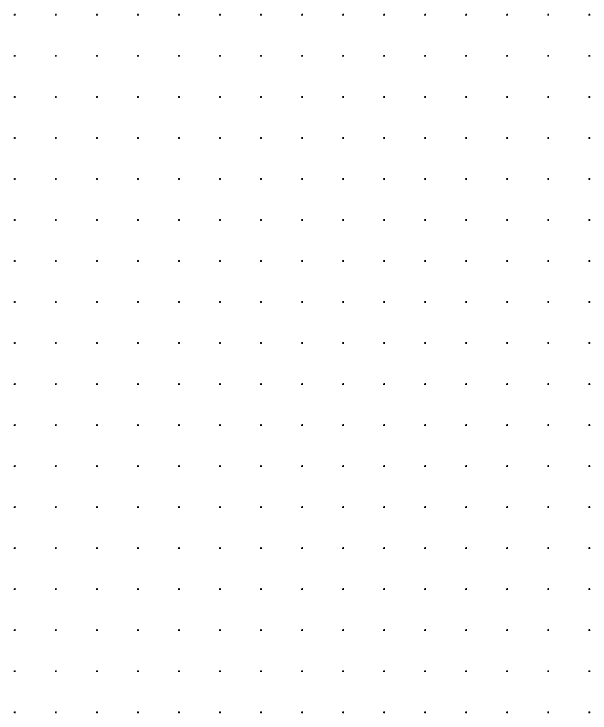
# Model space of a CAD drawing. Extents: x -711081 to -709338, y -1025122 to -1024092.
# Drawn here: x -710650.5 to -710299.5, y -1024575.5 to -1024149.5 of the extents above; entities that cross this region are included whole.
import ezdxf

# ---------------------------------------------------------------- set-up
doc = ezdxf.new("R2010")
doc.units = 0
doc.layers.add('Z_hektometricka_sit', color=7, linetype='Continuous')

msp = doc.modelspace()

# ---------------------------------------------------------------- linework, layer by layer
at = {"layer": 'Z_hektometricka_sit'}
for p, q in [((-710650.5, -1024150), (-710649.5, -1024150)), ((-710650, -1024149.5), (-710650, -1024150.5)), ((-710625.5, -1024150), (-710624.5, -1024150)), ((-710625, -1024149.5), (-710625, -1024150.5)), ((-710600.5, -1024150), (-710599.5, -1024150)), ((-710600, -1024149.5), (-710600, -1024150.5)), ((-710575.5, -1024150), (-710574.5, -1024150)), ((-710575, -1024149.5), (-710575, -1024150.5)), ((-710550.5, -1024150), (-710549.5, -1024150)), ((-710550, -1024149.5), (-710550, -1024150.5)), ((-710525.5, -1024150), (-710524.5, -1024150)), ((-710525, -1024149.5), (-710525, -1024150.5)), ((-710500.5, -1024150), (-710499.5, -1024150)), ((-710500, -1024149.5), (-710500, -1024150.5)), ((-710475.5, -1024150), (-710474.5, -1024150)), ((-710475, -1024149.5), (-710475, -1024150.5)), ((-710450.5, -1024150), (-710449.5, -1024150)), ((-710450, -1024149.5), (-710450, -1024150.5)), ((-710425.5, -1024150), (-710424.5, -1024150)), ((-710425, -1024149.5), (-710425, -1024150.5)), ((-710400.5, -1024150), (-710399.5, -1024150)), ((-710400, -1024149.5), (-710400, -1024150.5)), ((-710375.5, -1024150), (-710374.5, -1024150)), ((-710375, -1024149.5), (-710375, -1024150.5)), ((-710350.5, -1024150), (-710349.5, -1024150)), ((-710350, -1024149.5), (-710350, -1024150.5)), ((-710325.5, -1024150), (-710324.5, -1024150)), ((-710325, -1024149.5), (-710325, -1024150.5)), ((-710300.5, -1024150), (-710299.5, -1024150)), ((-710300, -1024149.5), (-710300, -1024150.5)), ((-710650.5, -1024175), (-710649.5, -1024175)), ((-710650, -1024174.5), (-710650, -1024175.5)), ((-710625.5, -1024175), (-710624.5, -1024175)), ((-710625, -1024174.5), (-710625, -1024175.5)), ((-710600.5, -1024175), (-710599.5, -1024175)), ((-710600, -1024174.5), (-710600, -1024175.5)), ((-710575.5, -1024175), (-710574.5, -1024175)), ((-710575, -1024174.5), (-710575, -1024175.5)), ((-710550.5, -1024175), (-710549.5, -1024175)), ((-710550, -1024174.5), (-710550, -1024175.5)), ((-710525.5, -1024175), (-710524.5, -1024175)), ((-710525, -1024174.5), (-710525, -1024175.5)), ((-710500.5, -1024175), (-710499.5, -1024175)), ((-710500, -1024174.5), (-710500, -1024175.5)), ((-710475.5, -1024175), (-710474.5, -1024175)), ((-710475, -1024174.5), (-710475, -1024175.5)), ((-710450.5, -1024175), (-710449.5, -1024175)), ((-710450, -1024174.5), (-710450, -1024175.5)), ((-710425.5, -1024175), (-710424.5, -1024175)), ((-710425, -1024174.5), (-710425, -1024175.5)), ((-710400.5, -1024175), (-710399.5, -1024175)), ((-710400, -1024174.5), (-710400, -1024175.5)), ((-710375.5, -1024175), (-710374.5, -1024175)), ((-710375, -1024174.5), (-710375, -1024175.5)), ((-710350.5, -1024175), (-710349.5, -1024175)), ((-710350, -1024174.5), (-710350, -1024175.5)), ((-710325.5, -1024175), (-710324.5, -1024175)), ((-710325, -1024174.5), (-710325, -1024175.5)), ((-710300.5, -1024175), (-710299.5, -1024175)), ((-710300, -1024174.5), (-710300, -1024175.5)), ((-710650.5, -1024200), (-710649.5, -1024200)), ((-710650, -1024199.5), (-710650, -1024200.5)), ((-710625.5, -1024200), (-710624.5, -1024200)), ((-710625, -1024199.5), (-710625, -1024200.5)), ((-710600.5, -1024200), (-710599.5, -1024200)), ((-710600, -1024199.5), (-710600, -1024200.5)), ((-710575.5, -1024200), (-710574.5, -1024200)), ((-710575, -1024199.5), (-710575, -1024200.5)), ((-710550.5, -1024200), (-710549.5, -1024200)), ((-710550, -1024199.5), (-710550, -1024200.5)), ((-710525.5, -1024200), (-710524.5, -1024200)), ((-710525, -1024199.5), (-710525, -1024200.5)), ((-710500.5, -1024200), (-710499.5, -1024200)), ((-710500, -1024199.5), (-710500, -1024200.5)), ((-710475.5, -1024200), (-710474.5, -1024200)), ((-710475, -1024199.5), (-710475, -1024200.5)), ((-710450.5, -1024200), (-710449.5, -1024200)), ((-710450, -1024199.5), (-710450, -1024200.5)), ((-710425.5, -1024200), (-710424.5, -1024200)), ((-710425, -1024199.5), (-710425, -1024200.5)), ((-710400.5, -1024200), (-710399.5, -1024200)), ((-710400, -1024199.5), (-710400, -1024200.5)), ((-710375.5, -1024200), (-710374.5, -1024200)), ((-710375, -1024199.5), (-710375, -1024200.5)), ((-710350.5, -1024200), (-710349.5, -1024200)), ((-710350, -1024199.5), (-710350, -1024200.5)), ((-710325.5, -1024200), (-710324.5, -1024200)), ((-710325, -1024199.5), (-710325, -1024200.5)), ((-710300.5, -1024200), (-710299.5, -1024200)), ((-710300, -1024199.5), (-710300, -1024200.5)), ((-710650.5, -1024225), (-710649.5, -1024225)), ((-710650, -1024224.5), (-710650, -1024225.5)), ((-710625.5, -1024225), (-710624.5, -1024225)), ((-710625, -1024224.5), (-710625, -1024225.5)), ((-710600.5, -1024225), (-710599.5, -1024225)), ((-710600, -1024224.5), (-710600, -1024225.5)), ((-710575.5, -1024225), (-710574.5, -1024225)), ((-710575, -1024224.5), (-710575, -1024225.5)), ((-710550.5, -1024225), (-710549.5, -1024225)), ((-710550, -1024224.5), (-710550, -1024225.5)), ((-710525.5, -1024225), (-710524.5, -1024225)), ((-710525, -1024224.5), (-710525, -1024225.5)), ((-710500.5, -1024225), (-710499.5, -1024225)), ((-710500, -1024224.5), (-710500, -1024225.5)), ((-710475.5, -1024225), (-710474.5, -1024225)), ((-710475, -1024224.5), (-710475, -1024225.5)), ((-710450.5, -1024225), (-710449.5, -1024225)), ((-710450, -1024224.5), (-710450, -1024225.5)), ((-710425.5, -1024225), (-710424.5, -1024225)), ((-710425, -1024224.5), (-710425, -1024225.5)), ((-710400.5, -1024225), (-710399.5, -1024225)), ((-710400, -1024224.5), (-710400, -1024225.5)), ((-710375.5, -1024225), (-710374.5, -1024225)), ((-710375, -1024224.5), (-710375, -1024225.5)), ((-710350.5, -1024225), (-710349.5, -1024225)), ((-710350, -1024224.5), (-710350, -1024225.5)), ((-710325.5, -1024225), (-710324.5, -1024225)), ((-710325, -1024224.5), (-710325, -1024225.5)), ((-710300.5, -1024225), (-710299.5, -1024225)), ((-710300, -1024224.5), (-710300, -1024225.5)), ((-710650.5, -1024250), (-710649.5, -1024250)), ((-710650, -1024249.5), (-710650, -1024250.5)), ((-710625.5, -1024250), (-710624.5, -1024250)), ((-710625, -1024249.5), (-710625, -1024250.5)), ((-710600.5, -1024250), (-710599.5, -1024250)), ((-710600, -1024249.5), (-710600, -1024250.5)), ((-710575.5, -1024250), (-710574.5, -1024250)), ((-710575, -1024249.5), (-710575, -1024250.5)), ((-710550.5, -1024250), (-710549.5, -1024250)), ((-710550, -1024249.5), (-710550, -1024250.5)), ((-710525.5, -1024250), (-710524.5, -1024250)), ((-710525, -1024249.5), (-710525, -1024250.5)), ((-710500.5, -1024250), (-710499.5, -1024250)), ((-710500, -1024249.5), (-710500, -1024250.5)), ((-710475.5, -1024250), (-710474.5, -1024250)), ((-710475, -1024249.5), (-710475, -1024250.5)), ((-710450.5, -1024250), (-710449.5, -1024250)), ((-710450, -1024249.5), (-710450, -1024250.5)), ((-710425.5, -1024250), (-710424.5, -1024250)), ((-710425, -1024249.5), (-710425, -1024250.5)), ((-710400.5, -1024250), (-710399.5, -1024250)), ((-710400, -1024249.5), (-710400, -1024250.5)), ((-710375.5, -1024250), (-710374.5, -1024250)), ((-710375, -1024249.5), (-710375, -1024250.5)), ((-710350.5, -1024250), (-710349.5, -1024250)), ((-710350, -1024249.5), (-710350, -1024250.5)), ((-710325.5, -1024250), (-710324.5, -1024250)), ((-710325, -1024249.5), (-710325, -1024250.5)), ((-710300.5, -1024250), (-710299.5, -1024250)), ((-710300, -1024249.5), (-710300, -1024250.5)), ((-710650.5, -1024275), (-710649.5, -1024275)), ((-710650, -1024274.5), (-710650, -1024275.5)), ((-710625.5, -1024275), (-710624.5, -1024275)), ((-710625, -1024274.5), (-710625, -1024275.5)), ((-710600.5, -1024275), (-710599.5, -1024275)), ((-710600, -1024274.5), (-710600, -1024275.5)), ((-710575.5, -1024275), (-710574.5, -1024275)), ((-710575, -1024274.5), (-710575, -1024275.5)), ((-710550.5, -1024275), (-710549.5, -1024275)), ((-710550, -1024274.5), (-710550, -1024275.5)), ((-710525.5, -1024275), (-710524.5, -1024275)), ((-710525, -1024274.5), (-710525, -1024275.5)), ((-710500.5, -1024275), (-710499.5, -1024275)), ((-710500, -1024274.5), (-710500, -1024275.5)), ((-710475.5, -1024275), (-710474.5, -1024275)), ((-710475, -1024274.5), (-710475, -1024275.5)), ((-710450.5, -1024275), (-710449.5, -1024275)), ((-710450, -1024274.5), (-710450, -1024275.5)), ((-710425.5, -1024275), (-710424.5, -1024275)), ((-710425, -1024274.5), (-710425, -1024275.5)), ((-710400.5, -1024275), (-710399.5, -1024275)), ((-710400, -1024274.5), (-710400, -1024275.5)), ((-710375.5, -1024275), (-710374.5, -1024275)), ((-710375, -1024274.5), (-710375, -1024275.5)), ((-710350.5, -1024275), (-710349.5, -1024275)), ((-710350, -1024274.5), (-710350, -1024275.5)), ((-710325.5, -1024275), (-710324.5, -1024275)), ((-710325, -1024274.5), (-710325, -1024275.5)), ((-710300.5, -1024275), (-710299.5, -1024275)), ((-710300, -1024274.5), (-710300, -1024275.5)), ((-710650, -1024299.5), (-710650, -1024300.5)), ((-710625, -1024299.5), (-710625, -1024300.5)), ((-710600, -1024299.5), (-710600, -1024300.5)), ((-710575, -1024299.5), (-710575, -1024300.5)), ((-710550, -1024299.5), (-710550, -1024300.5)), ((-710525, -1024299.5), (-710525, -1024300.5)), ((-710500, -1024299.5), (-710500, -1024300.5)), ((-710475, -1024299.5), (-710475, -1024300.5)), ((-710450, -1024299.5), (-710450, -1024300.5)), ((-710425, -1024299.5), (-710425, -1024300.5)), ((-710400, -1024299.5), (-710400, -1024300.5)), ((-710375, -1024299.5), (-710375, -1024300.5)), ((-710350, -1024299.5), (-710350, -1024300.5)), ((-710325, -1024299.5), (-710325, -1024300.5)), ((-710300, -1024299.5), (-710300, -1024300.5)), ((-710650.5, -1024300), (-710649.5, -1024300)), ((-710625.5, -1024300), (-710624.5, -1024300)), ((-710600.5, -1024300), (-710599.5, -1024300)), ((-710575.5, -1024300), (-710574.5, -1024300)), ((-710550.5, -1024300), (-710549.5, -1024300)), ((-710525.5, -1024300), (-710524.5, -1024300)), ((-710500.5, -1024300), (-710499.5, -1024300)), ((-710475.5, -1024300), (-710474.5, -1024300)), ((-710450.5, -1024300), (-710449.5, -1024300)), ((-710425.5, -1024300), (-710424.5, -1024300)), ((-710400.5, -1024300), (-710399.5, -1024300)), ((-710375.5, -1024300), (-710374.5, -1024300)), ((-710350.5, -1024300), (-710349.5, -1024300)), ((-710325.5, -1024300), (-710324.5, -1024300)), ((-710300.5, -1024300), (-710299.5, -1024300)), ((-710650.5, -1024325), (-710649.5, -1024325)), ((-710650, -1024324.5), (-710650, -1024325.5)), ((-710625.5, -1024325), (-710624.5, -1024325)), ((-710625, -1024324.5), (-710625, -1024325.5)), ((-710600.5, -1024325), (-710599.5, -1024325)), ((-710600, -1024324.5), (-710600, -1024325.5)), ((-710575.5, -1024325), (-710574.5, -1024325)), ((-710575, -1024324.5), (-710575, -1024325.5)), ((-710550.5, -1024325), (-710549.5, -1024325)), ((-710550, -1024324.5), (-710550, -1024325.5)), ((-710525.5, -1024325), (-710524.5, -1024325)), ((-710525, -1024324.5), (-710525, -1024325.5)), ((-710500.5, -1024325), (-710499.5, -1024325)), ((-710500, -1024324.5), (-710500, -1024325.5)), ((-710475.5, -1024325), (-710474.5, -1024325)), ((-710475, -1024324.5), (-710475, -1024325.5)), ((-710450.5, -1024325), (-710449.5, -1024325)), ((-710450, -1024324.5), (-710450, -1024325.5)), ((-710425.5, -1024325), (-710424.5, -1024325)), ((-710425, -1024324.5), (-710425, -1024325.5)), ((-710400.5, -1024325), (-710399.5, -1024325)), ((-710400, -1024324.5), (-710400, -1024325.5)), ((-710375.5, -1024325), (-710374.5, -1024325)), ((-710375, -1024324.5), (-710375, -1024325.5)), ((-710350.5, -1024325), (-710349.5, -1024325)), ((-710350, -1024324.5), (-710350, -1024325.5)), ((-710325.5, -1024325), (-710324.5, -1024325)), ((-710325, -1024324.5), (-710325, -1024325.5)), ((-710300.5, -1024325), (-710299.5, -1024325)), ((-710300, -1024324.5), (-710300, -1024325.5)), ((-710650.5, -1024350), (-710649.5, -1024350)), ((-710650, -1024349.5), (-710650, -1024350.5)), ((-710625.5, -1024350), (-710624.5, -1024350)), ((-710625, -1024349.5), (-710625, -1024350.5)), ((-710600.5, -1024350), (-710599.5, -1024350)), ((-710600, -1024349.5), (-710600, -1024350.5)), ((-710575.5, -1024350), (-710574.5, -1024350)), ((-710575, -1024349.5), (-710575, -1024350.5)), ((-710550.5, -1024350), (-710549.5, -1024350)), ((-710550, -1024349.5), (-710550, -1024350.5)), ((-710525.5, -1024350), (-710524.5, -1024350)), ((-710525, -1024349.5), (-710525, -1024350.5)), ((-710500.5, -1024350), (-710499.5, -1024350)), ((-710500, -1024349.5), (-710500, -1024350.5)), ((-710475.5, -1024350), (-710474.5, -1024350)), ((-710475, -1024349.5), (-710475, -1024350.5)), ((-710450.5, -1024350), (-710449.5, -1024350)), ((-710450, -1024349.5), (-710450, -1024350.5)), ((-710425.5, -1024350), (-710424.5, -1024350)), ((-710425, -1024349.5), (-710425, -1024350.5)), ((-710400.5, -1024350), (-710399.5, -1024350)), ((-710400, -1024349.5), (-710400, -1024350.5)), ((-710375.5, -1024350), (-710374.5, -1024350)), ((-710375, -1024349.5), (-710375, -1024350.5)), ((-710350.5, -1024350), (-710349.5, -1024350)), ((-710350, -1024349.5), (-710350, -1024350.5)), ((-710325.5, -1024350), (-710324.5, -1024350)), ((-710325, -1024349.5), (-710325, -1024350.5)), ((-710300.5, -1024350), (-710299.5, -1024350)), ((-710300, -1024349.5), (-710300, -1024350.5)), ((-710650.5, -1024375), (-710649.5, -1024375)), ((-710650, -1024374.5), (-710650, -1024375.5)), ((-710625.5, -1024375), (-710624.5, -1024375)), ((-710625, -1024374.5), (-710625, -1024375.5)), ((-710600.5, -1024375), (-710599.5, -1024375)), ((-710600, -1024374.5), (-710600, -1024375.5)), ((-710575.5, -1024375), (-710574.5, -1024375)), ((-710575, -1024374.5), (-710575, -1024375.5)), ((-710550.5, -1024375), (-710549.5, -1024375)), ((-710550, -1024374.5), (-710550, -1024375.5)), ((-710525.5, -1024375), (-710524.5, -1024375)), ((-710525, -1024374.5), (-710525, -1024375.5)), ((-710500.5, -1024375), (-710499.5, -1024375)), ((-710500, -1024374.5), (-710500, -1024375.5)), ((-710475.5, -1024375), (-710474.5, -1024375)), ((-710475, -1024374.5), (-710475, -1024375.5)), ((-710450.5, -1024375), (-710449.5, -1024375)), ((-710450, -1024374.5), (-710450, -1024375.5)), ((-710425.5, -1024375), (-710424.5, -1024375)), ((-710425, -1024374.5), (-710425, -1024375.5)), ((-710400.5, -1024375), (-710399.5, -1024375)), ((-710400, -1024374.5), (-710400, -1024375.5)), ((-710375.5, -1024375), (-710374.5, -1024375)), ((-710375, -1024374.5), (-710375, -1024375.5)), ((-710350.5, -1024375), (-710349.5, -1024375)), ((-710350, -1024374.5), (-710350, -1024375.5)), ((-710325.5, -1024375), (-710324.5, -1024375)), ((-710325, -1024374.5), (-710325, -1024375.5)), ((-710300.5, -1024375), (-710299.5, -1024375)), ((-710300, -1024374.5), (-710300, -1024375.5)), ((-710650.5, -1024400), (-710649.5, -1024400)), ((-710650, -1024399.5), (-710650, -1024400.5)), ((-710625.5, -1024400), (-710624.5, -1024400)), ((-710625, -1024399.5), (-710625, -1024400.5)), ((-710600.5, -1024400), (-710599.5, -1024400)), ((-710600, -1024399.5), (-710600, -1024400.5)), ((-710575.5, -1024400), (-710574.5, -1024400)), ((-710575, -1024399.5), (-710575, -1024400.5)), ((-710550.5, -1024400), (-710549.5, -1024400)), ((-710550, -1024399.5), (-710550, -1024400.5)), ((-710525.5, -1024400), (-710524.5, -1024400)), ((-710525, -1024399.5), (-710525, -1024400.5)), ((-710500.5, -1024400), (-710499.5, -1024400)), ((-710500, -1024399.5), (-710500, -1024400.5)), ((-710475.5, -1024400), (-710474.5, -1024400)), ((-710475, -1024399.5), (-710475, -1024400.5)), ((-710450.5, -1024400), (-710449.5, -1024400)), ((-710450, -1024399.5), (-710450, -1024400.5)), ((-710425.5, -1024400), (-710424.5, -1024400)), ((-710425, -1024399.5), (-710425, -1024400.5)), ((-710400.5, -1024400), (-710399.5, -1024400)), ((-710400, -1024399.5), (-710400, -1024400.5)), ((-710375.5, -1024400), (-710374.5, -1024400)), ((-710375, -1024399.5), (-710375, -1024400.5)), ((-710350.5, -1024400), (-710349.5, -1024400)), ((-710350, -1024399.5), (-710350, -1024400.5)), ((-710325.5, -1024400), (-710324.5, -1024400)), ((-710325, -1024399.5), (-710325, -1024400.5)), ((-710300.5, -1024400), (-710299.5, -1024400)), ((-710300, -1024399.5), (-710300, -1024400.5)), ((-710650.5, -1024425), (-710649.5, -1024425)), ((-710650, -1024424.5), (-710650, -1024425.5)), ((-710625.5, -1024425), (-710624.5, -1024425)), ((-710625, -1024424.5), (-710625, -1024425.5)), ((-710600.5, -1024425), (-710599.5, -1024425)), ((-710600, -1024424.5), (-710600, -1024425.5)), ((-710575.5, -1024425), (-710574.5, -1024425)), ((-710575, -1024424.5), (-710575, -1024425.5)), ((-710550.5, -1024425), (-710549.5, -1024425)), ((-710550, -1024424.5), (-710550, -1024425.5)), ((-710525.5, -1024425), (-710524.5, -1024425)), ((-710525, -1024424.5), (-710525, -1024425.5)), ((-710500.5, -1024425), (-710499.5, -1024425)), ((-710500, -1024424.5), (-710500, -1024425.5)), ((-710475.5, -1024425), (-710474.5, -1024425)), ((-710475, -1024424.5), (-710475, -1024425.5)), ((-710450.5, -1024425), (-710449.5, -1024425)), ((-710450, -1024424.5), (-710450, -1024425.5)), ((-710425.5, -1024425), (-710424.5, -1024425)), ((-710425, -1024424.5), (-710425, -1024425.5)), ((-710400.5, -1024425), (-710399.5, -1024425)), ((-710400, -1024424.5), (-710400, -1024425.5)), ((-710375.5, -1024425), (-710374.5, -1024425)), ((-710375, -1024424.5), (-710375, -1024425.5)), ((-710350.5, -1024425), (-710349.5, -1024425)), ((-710350, -1024424.5), (-710350, -1024425.5)), ((-710325.5, -1024425), (-710324.5, -1024425)), ((-710325, -1024424.5), (-710325, -1024425.5)), ((-710300.5, -1024425), (-710299.5, -1024425)), ((-710300, -1024424.5), (-710300, -1024425.5)), ((-710650.5, -1024450), (-710649.5, -1024450)), ((-710650, -1024449.5), (-710650, -1024450.5)), ((-710625.5, -1024450), (-710624.5, -1024450)), ((-710625, -1024449.5), (-710625, -1024450.5)), ((-710600.5, -1024450), (-710599.5, -1024450)), ((-710600, -1024449.5), (-710600, -1024450.5)), ((-710575.5, -1024450), (-710574.5, -1024450)), ((-710575, -1024449.5), (-710575, -1024450.5)), ((-710550.5, -1024450), (-710549.5, -1024450)), ((-710550, -1024449.5), (-710550, -1024450.5)), ((-710525.5, -1024450), (-710524.5, -1024450)), ((-710525, -1024449.5), (-710525, -1024450.5)), ((-710500.5, -1024450), (-710499.5, -1024450)), ((-710500, -1024449.5), (-710500, -1024450.5)), ((-710475.5, -1024450), (-710474.5, -1024450)), ((-710475, -1024449.5), (-710475, -1024450.5)), ((-710450.5, -1024450), (-710449.5, -1024450)), ((-710450, -1024449.5), (-710450, -1024450.5)), ((-710425.5, -1024450), (-710424.5, -1024450)), ((-710425, -1024449.5), (-710425, -1024450.5)), ((-710400.5, -1024450), (-710399.5, -1024450)), ((-710400, -1024449.5), (-710400, -1024450.5)), ((-710375.5, -1024450), (-710374.5, -1024450)), ((-710375, -1024449.5), (-710375, -1024450.5)), ((-710350.5, -1024450), (-710349.5, -1024450)), ((-710350, -1024449.5), (-710350, -1024450.5)), ((-710325.5, -1024450), (-710324.5, -1024450)), ((-710325, -1024449.5), (-710325, -1024450.5)), ((-710300.5, -1024450), (-710299.5, -1024450)), ((-710300, -1024449.5), (-710300, -1024450.5)), ((-710650, -1024474.5), (-710650, -1024475.5)), ((-710625, -1024474.5), (-710625, -1024475.5)), ((-710600, -1024474.5), (-710600, -1024475.5)), ((-710575, -1024474.5), (-710575, -1024475.5)), ((-710550, -1024474.5), (-710550, -1024475.5)), ((-710525, -1024474.5), (-710525, -1024475.5)), ((-710500, -1024474.5), (-710500, -1024475.5)), ((-710475, -1024474.5), (-710475, -1024475.5)), ((-710450, -1024474.5), (-710450, -1024475.5)), ((-710425, -1024474.5), (-710425, -1024475.5)), ((-710400, -1024474.5), (-710400, -1024475.5)), ((-710375, -1024474.5), (-710375, -1024475.5)), ((-710350, -1024474.5), (-710350, -1024475.5)), ((-710325, -1024474.5), (-710325, -1024475.5)), ((-710300, -1024474.5), (-710300, -1024475.5)), ((-710650.5, -1024475), (-710649.5, -1024475)), ((-710625.5, -1024475), (-710624.5, -1024475)), ((-710600.5, -1024475), (-710599.5, -1024475)), ((-710575.5, -1024475), (-710574.5, -1024475)), ((-710550.5, -1024475), (-710549.5, -1024475)), ((-710525.5, -1024475), (-710524.5, -1024475)), ((-710500.5, -1024475), (-710499.5, -1024475)), ((-710475.5, -1024475), (-710474.5, -1024475)), ((-710450.5, -1024475), (-710449.5, -1024475)), ((-710425.5, -1024475), (-710424.5, -1024475)), ((-710400.5, -1024475), (-710399.5, -1024475)), ((-710375.5, -1024475), (-710374.5, -1024475)), ((-710350.5, -1024475), (-710349.5, -1024475)), ((-710325.5, -1024475), (-710324.5, -1024475)), ((-710300.5, -1024475), (-710299.5, -1024475)), ((-710650.5, -1024500), (-710649.5, -1024500)), ((-710650, -1024499.5), (-710650, -1024500.5)), ((-710625.5, -1024500), (-710624.5, -1024500)), ((-710625, -1024499.5), (-710625, -1024500.5)), ((-710600.5, -1024500), (-710599.5, -1024500)), ((-710600, -1024499.5), (-710600, -1024500.5)), ((-710575.5, -1024500), (-710574.5, -1024500)), ((-710575, -1024499.5), (-710575, -1024500.5)), ((-710550.5, -1024500), (-710549.5, -1024500)), ((-710550, -1024499.5), (-710550, -1024500.5)), ((-710525.5, -1024500), (-710524.5, -1024500)), ((-710525, -1024499.5), (-710525, -1024500.5)), ((-710500.5, -1024500), (-710499.5, -1024500)), ((-710500, -1024499.5), (-710500, -1024500.5)), ((-710475.5, -1024500), (-710474.5, -1024500)), ((-710475, -1024499.5), (-710475, -1024500.5)), ((-710450.5, -1024500), (-710449.5, -1024500)), ((-710450, -1024499.5), (-710450, -1024500.5)), ((-710425.5, -1024500), (-710424.5, -1024500)), ((-710425, -1024499.5), (-710425, -1024500.5)), ((-710400.5, -1024500), (-710399.5, -1024500)), ((-710400, -1024499.5), (-710400, -1024500.5)), ((-710375.5, -1024500), (-710374.5, -1024500)), ((-710375, -1024499.5), (-710375, -1024500.5)), ((-710350.5, -1024500), (-710349.5, -1024500)), ((-710350, -1024499.5), (-710350, -1024500.5)), ((-710325.5, -1024500), (-710324.5, -1024500)), ((-710325, -1024499.5), (-710325, -1024500.5)), ((-710300.5, -1024500), (-710299.5, -1024500)), ((-710300, -1024499.5), (-710300, -1024500.5)), ((-710650.5, -1024525), (-710649.5, -1024525)), ((-710650, -1024524.5), (-710650, -1024525.5)), ((-710625.5, -1024525), (-710624.5, -1024525)), ((-710625, -1024524.5), (-710625, -1024525.5)), ((-710600.5, -1024525), (-710599.5, -1024525)), ((-710600, -1024524.5), (-710600, -1024525.5)), ((-710575.5, -1024525), (-710574.5, -1024525)), ((-710575, -1024524.5), (-710575, -1024525.5)), ((-710550.5, -1024525), (-710549.5, -1024525)), ((-710550, -1024524.5), (-710550, -1024525.5)), ((-710525.5, -1024525), (-710524.5, -1024525)), ((-710525, -1024524.5), (-710525, -1024525.5)), ((-710500.5, -1024525), (-710499.5, -1024525)), ((-710500, -1024524.5), (-710500, -1024525.5)), ((-710475.5, -1024525), (-710474.5, -1024525)), ((-710475, -1024524.5), (-710475, -1024525.5)), ((-710450.5, -1024525), (-710449.5, -1024525)), ((-710450, -1024524.5), (-710450, -1024525.5)), ((-710425.5, -1024525), (-710424.5, -1024525)), ((-710425, -1024524.5), (-710425, -1024525.5)), ((-710400.5, -1024525), (-710399.5, -1024525)), ((-710400, -1024524.5), (-710400, -1024525.5)), ((-710375.5, -1024525), (-710374.5, -1024525)), ((-710375, -1024524.5), (-710375, -1024525.5)), ((-710350.5, -1024525), (-710349.5, -1024525)), ((-710350, -1024524.5), (-710350, -1024525.5)), ((-710325.5, -1024525), (-710324.5, -1024525)), ((-710325, -1024524.5), (-710325, -1024525.5)), ((-710300.5, -1024525), (-710299.5, -1024525)), ((-710300, -1024524.5), (-710300, -1024525.5)), ((-710650.5, -1024550), (-710649.5, -1024550)), ((-710650, -1024549.5), (-710650, -1024550.5)), ((-710625.5, -1024550), (-710624.5, -1024550)), ((-710625, -1024549.5), (-710625, -1024550.5)), ((-710600.5, -1024550), (-710599.5, -1024550)), ((-710600, -1024549.5), (-710600, -1024550.5)), ((-710575.5, -1024550), (-710574.5, -1024550)), ((-710575, -1024549.5), (-710575, -1024550.5)), ((-710550.5, -1024550), (-710549.5, -1024550)), ((-710550, -1024549.5), (-710550, -1024550.5)), ((-710525.5, -1024550), (-710524.5, -1024550)), ((-710525, -1024549.5), (-710525, -1024550.5)), ((-710500.5, -1024550), (-710499.5, -1024550)), ((-710500, -1024549.5), (-710500, -1024550.5)), ((-710475.5, -1024550), (-710474.5, -1024550)), ((-710475, -1024549.5), (-710475, -1024550.5)), ((-710450.5, -1024550), (-710449.5, -1024550)), ((-710450, -1024549.5), (-710450, -1024550.5)), ((-710425.5, -1024550), (-710424.5, -1024550)), ((-710425, -1024549.5), (-710425, -1024550.5)), ((-710400.5, -1024550), (-710399.5, -1024550)), ((-710400, -1024549.5), (-710400, -1024550.5)), ((-710375.5, -1024550), (-710374.5, -1024550)), ((-710375, -1024549.5), (-710375, -1024550.5)), ((-710350.5, -1024550), (-710349.5, -1024550)), ((-710350, -1024549.5), (-710350, -1024550.5)), ((-710325.5, -1024550), (-710324.5, -1024550)), ((-710325, -1024549.5), (-710325, -1024550.5)), ((-710300.5, -1024550), (-710299.5, -1024550)), ((-710300, -1024549.5), (-710300, -1024550.5)), ((-710650.5, -1024575), (-710649.5, -1024575)), ((-710650, -1024574.5), (-710650, -1024575.5)), ((-710625.5, -1024575), (-710624.5, -1024575)), ((-710625, -1024574.5), (-710625, -1024575.5)), ((-710600.5, -1024575), (-710599.5, -1024575)), ((-710600, -1024574.5), (-710600, -1024575.5)), ((-710575.5, -1024575), (-710574.5, -1024575)), ((-710575, -1024574.5), (-710575, -1024575.5)), ((-710550.5, -1024575), (-710549.5, -1024575)), ((-710550, -1024574.5), (-710550, -1024575.5)), ((-710525.5, -1024575), (-710524.5, -1024575)), ((-710525, -1024574.5), (-710525, -1024575.5)), ((-710500.5, -1024575), (-710499.5, -1024575)), ((-710500, -1024574.5), (-710500, -1024575.5)), ((-710475.5, -1024575), (-710474.5, -1024575)), ((-710475, -1024574.5), (-710475, -1024575.5)), ((-710450.5, -1024575), (-710449.5, -1024575)), ((-710450, -1024574.5), (-710450, -1024575.5)), ((-710425.5, -1024575), (-710424.5, -1024575)), ((-710425, -1024574.5), (-710425, -1024575.5)), ((-710400.5, -1024575), (-710399.5, -1024575)), ((-710400, -1024574.5), (-710400, -1024575.5)), ((-710375.5, -1024575), (-710374.5, -1024575)), ((-710375, -1024574.5), (-710375, -1024575.5)), ((-710350.5, -1024575), (-710349.5, -1024575)), ((-710350, -1024574.5), (-710350, -1024575.5)), ((-710325.5, -1024575), (-710324.5, -1024575)), ((-710325, -1024574.5), (-710325, -1024575.5)), ((-710300.5, -1024575), (-710299.5, -1024575)), ((-710300, -1024574.5), (-710300, -1024575.5))]:
    msp.add_line(p, q, dxfattribs=at)

doc.saveas('drawing.dxf')
